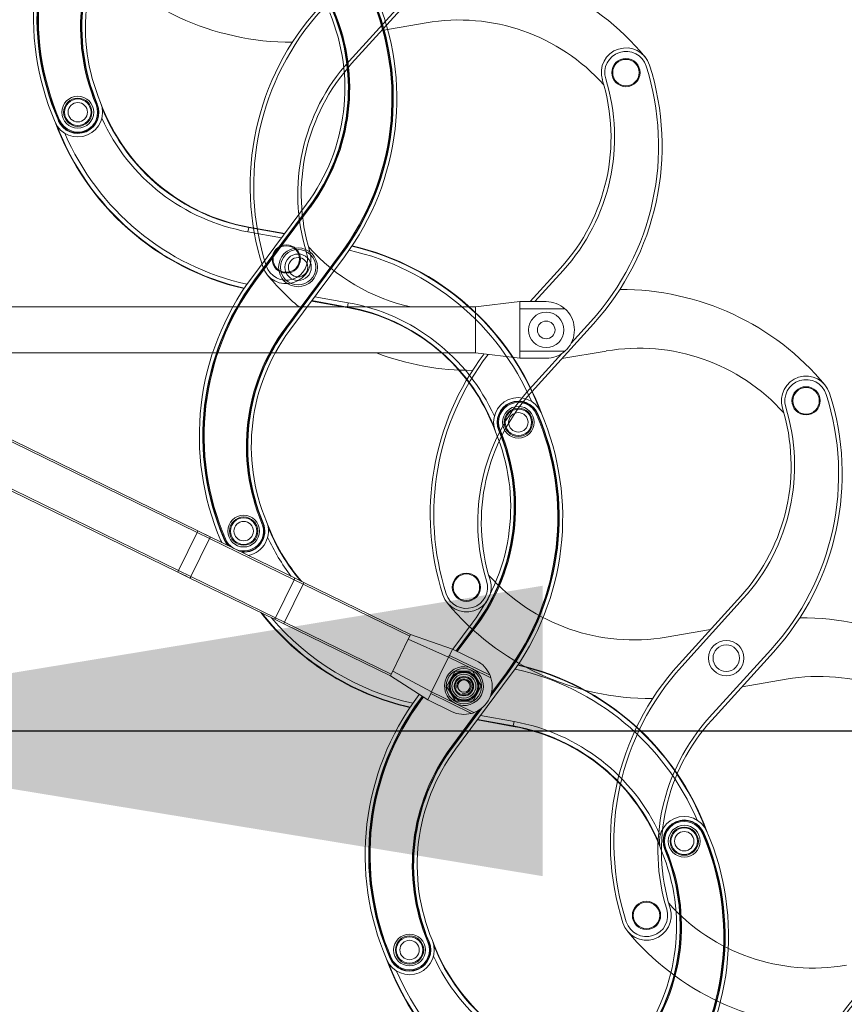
# Model space of a CAD drawing. Header units: inches. Extents: x 0 to 77643, y -44170 to 0.
# Tile 440 of 546: x 76287 to 76333, y -39600 to -39544. Entities that reach past the tile are written whole.
import ezdxf
from ezdxf.lldxf.tags import DXFTag

# ---------------------------------------------------------------- set-up
doc = ezdxf.new("R2010")
doc.units = ezdxf.units.IN
doc.header["$MEASUREMENT"] = 0
doc.layers.get('0').update_dxf_attribs({"lineweight": 0})
doc.layers.get('Defpoints').update_dxf_attribs({"lineweight": 0})
doc.styles.get("Standard").update_dxf_attribs({"font": 'arial.ttf', "width": 0.75})
tags = doc.linetypes.add('HIDDEN2', pattern=[4.7625, 3.175, -1.5875]).pattern_tags.tags
tags[6:7] = [DXFTag(74, 4), DXFTag(75, 0), DXFTag(340, '0'), DXFTag(46, 0.0), DXFTag(50, 0.0), DXFTag(44, 0.0), DXFTag(45, 0.0)]
tags[4:5] = [DXFTag(74, 4), DXFTag(75, 0), DXFTag(340, '0'), DXFTag(46, 0.0), DXFTag(50, 0.0), DXFTag(44, 0.0), DXFTag(45, 0.0)]
doc.dimstyles.get("Standard").update_dxf_attribs({"dimtxt": 0.18, "dimasz": 0.18, "dimexe": 0.18, "dimexo": 0.0625, "dimgap": 0.09, "dimtad": 0, "dimtih": 1, "dimtoh": 1, "dimdec": 4, "dimzin": 0, "dimdsep": 46, "dimtxsty": 'Standard', "dimcen": 0.09, "dimadec": 0, "dimazin": 0, "dimtfac": 1, "dimtdec": 4, "dimtofl": 0, "dimtmove": 0, "dimatfit": 3, "dimfxl": 1, "dimtolj": 1, "dimtzin": 0, "dimarcsym": 0})

# ---------------------------------------------------------------- blocks, each defined once
blk = doc.blocks.new('*D1798')
at = {"color": 0, "linetype": 'Continuous', "lineweight": -2}
for p, q in [((76255.676, -39499.335), (76255.676, -39778.257)), ((76392.346, -39761.334), (76392.346, -39778.257)), ((76362.346, -39778.077), (76285.676, -39778.077))]:
    blk.add_line(p, q, dxfattribs=at)
at = {"color": 0}
for points in [[(76285.676, -39773.077), (76285.676, -39783.077), (76255.676, -39778.077)], [(76362.346, -39783.077), (76362.346, -39773.077), (76392.346, -39778.077)]]:
    blk.add_solid(points, dxfattribs=at)
at = {"layer": 'Defpoints', "color": 0}
for p in [(76255.676, -39499.272), (76392.346, -39761.272), (76255.676, -39778.077)]:
    blk.add_point(p, dxfattribs=at)
at = {"linetype": 'Continuous', "lineweight": 20, "ltscale": 12, "insert": (76325.748, -39757.567), "char_height": 30, "attachment_point": 5}
blk.add_mtext('\\A1;C', dxfattribs=at)
blk = doc.blocks.new('A$C440D5DCA')
at = {"color": 7, "linetype": 'HIDDEN2'}
for p, q in [((526.6, 2271.26), (561.48, 2309.69)), ((528.08, 2269.92), (562.96, 2308.35)), ((570.19, 2293.03), (545.15, 2288.73)), ((646.38, 2154.21), (629.1, 2135.17)), ((647.86, 2152.86), (631.8, 2135.17)), ((623.21, 2135.17), (598.21, 2132.17)), ((623.21, 2131.17), (623.21, 2135.17)), ((638.21, 2135.17), (623.21, 2135.17)), ((627.98, 2135.17), (629.3, 2135.39)), ((168.21, 2132.17), (464.23, 2132.17)), ((464.23, 2132.17), (471.96, 2132.17)), ((471.96, 2132.17), (525.18, 2132.17)), ((525.18, 2132.17), (531.1, 2132.17)), ((531.1, 2132.17), (598.21, 2132.17)), ((598.21, 2131.17), (598.21, 2132.17)), ((598.21, 2129.17), (598.21, 2131.17)), ((598.21, 2109.17), (598.21, 2129.17)), ((623.21, 2130.17), (623.21, 2131.17)), ((648.79, 2131.17), (623.21, 2131.17)), ((623.21, 2108.17), (623.21, 2130.17)), ((652.35, 2111.69), (663.44, 2123.9)), ((630.04, 2084.13), (664.92, 2122.56)), ((598.21, 2107.17), (598.21, 2109.17)), ((598.21, 2106.17), (598.21, 2107.17)), ((623.21, 2107.17), (623.21, 2108.17)), ((623.21, 2103.17), (623.21, 2107.17)), ((648.79, 2107.17), (623.21, 2107.17)), ((672.15, 2107.24), (647.11, 2102.94)), ((310.54, 2106.17), (464.23, 2106.17)), ((464.23, 2106.17), (471.96, 2106.17)), ((471.96, 2106.17), (525.18, 2106.17)), ((525.18, 2106.17), (531.1, 2106.17)), ((531.1, 2106.17), (598.21, 2106.17)), ((623.21, 2103.17), (598.21, 2106.17)), ((638.21, 2103.17), (623.21, 2103.17)), ((628.55, 2085.47), (647.05, 2105.85)), ((748.34, 1968.42), (713.45, 1929.99)), ((749.82, 1967.07), (714.94, 1928.64)), ((706.22, 1945.31), (731.26, 1949.6)), ((730.51, 1899.68), (765.39, 1938.11)), ((731.99, 1898.34), (766.88, 1936.77)), ((774.11, 1921.45), (749.07, 1917.15))]:
    blk.add_line(p, q, dxfattribs=at)
at = {"color": 7, "linetype": 'Continuous'}
for p, q in [((383.39, 2246.76), (383.85, 2246.96)), ((384.09, 2247.06), (383.85, 2246.96)), ((362.01, 2237.66), (362.25, 2237.77)), ((362.25, 2237.77), (362.71, 2237.96)), ((502.47, 2190.31), (471.49, 2148.67)), ((504.07, 2189.12), (473.09, 2147.48)), ((504.28, 2188.96), (473.3, 2147.32)), ((473.7, 2147.02), (504.68, 2188.66)), ((504.07, 2189.12), (504.28, 2188.96)), ((504.28, 2188.96), (504.68, 2188.66)), ((469.83, 2177.14), (469.39, 2174.68)), ((488.32, 2171.3), (469.39, 2174.68)), ((469.87, 2177.4), (469.83, 2177.14)), ((469.83, 2177.14), (489.99, 2173.54)), ((469.87, 2177.4), (490.16, 2173.78)), ((521.78, 2162.26), (490.8, 2120.62)), ((491.2, 2120.33), (522.18, 2161.96)), ((491.41, 2120.17), (522.39, 2161.81)), ((493.01, 2118.97), (523.99, 2160.61)), ((521.78, 2162.26), (522.18, 2161.96)), ((522.39, 2161.81), (522.18, 2161.96)), ((473.09, 2147.48), (473.3, 2147.32)), ((473.3, 2147.32), (473.7, 2147.02)), ((525.61, 2131.88), (505.32, 2135.51)), ((525.65, 2132.14), (505.49, 2135.75)), ((507.16, 2137.99), (526.09, 2134.6)), ((525.61, 2131.88), (525.65, 2132.14)), ((526.09, 2134.6), (525.65, 2132.14)), ((490.8, 2120.62), (491.2, 2120.33)), ((491.41, 2120.17), (491.2, 2120.33)), ((188.06, 2101.01), (430.03, 1983)), ((293.29, 2076.39), (440.55, 2004.57)), ((293.46, 2077.42), (440.99, 2005.47)), ((632.77, 2071.32), (633.23, 2071.52)), ((633.47, 2071.62), (633.23, 2071.52)), ((611.39, 2062.23), (611.63, 2062.33)), ((611.63, 2062.33), (612.09, 2062.52)), ((291.44, 2049.47), (429.59, 1982.1)), ((477.3, 2009.64), (477.76, 2009.83)), ((478, 2009.93), (477.76, 2009.83)), ((430.03, 1983), (440.55, 2004.57)), ((437.12, 1979.54), (447.64, 2001.11)), ((440.55, 2004.57), (440.99, 2005.47)), ((440.55, 2004.57), (447.64, 2001.11)), ((440.99, 2005.47), (447.93, 2002.08)), ((440.99, 2005.47), (446.3, 2002.87)), ((447.64, 2001.11), (495.48, 1977.78)), ((447.93, 2002.08), (495.77, 1978.75)), ((455.92, 2000.54), (456.16, 2000.64)), ((456.16, 2000.64), (456.62, 2000.84)), ((429.59, 1982.1), (430.03, 1983)), ((429.59, 1982.1), (436.53, 1978.71)), ((429.59, 1982.1), (434.91, 1979.5)), ((430.03, 1983), (437.12, 1979.54)), ((436.53, 1978.71), (484.37, 1955.38)), ((437.12, 1979.54), (484.96, 1956.2)), ((495.77, 1978.75), (501.09, 1976.15)), ((484.96, 1956.2), (495.48, 1977.78)), ((490.13, 1953.68), (500.65, 1975.25)), ((495.48, 1977.78), (500.65, 1975.25)), ((500.65, 1975.25), (501.09, 1976.15)), ((500.65, 1975.25), (560.96, 1945.84)), ((501.09, 1976.15), (561.4, 1946.74)), ((484.37, 1955.38), (489.69, 1952.78)), ((484.96, 1956.2), (490.13, 1953.68)), ((489.69, 1952.78), (490.13, 1953.68)), ((489.69, 1952.78), (550, 1923.37)), ((490.13, 1953.68), (550.44, 1924.27)), ((596.38, 1953.19), (585.37, 1938.38)), ((597.98, 1951.99), (587.2, 1937.49)), ((598.2, 1951.83), (587.44, 1937.37)), ((587.89, 1937.15), (598.6, 1951.54)), ((597.98, 1951.99), (598.2, 1951.83)), ((598.2, 1951.83), (598.6, 1951.54)), ((560.08, 1944.04), (560.96, 1945.84)), ((560.96, 1945.84), (561.4, 1946.74)), ((585.18, 1938.47), (561.4, 1946.74)), ((551.32, 1926.06), (560.08, 1944.04)), ((582.99, 1933.98), (560.08, 1944.04)), ((582.99, 1933.98), (583.43, 1934.88)), ((583.43, 1934.88), (585.18, 1938.47)), ((606.42, 1923.66), (583.43, 1934.88)), ((598.67, 1931.9), (585.18, 1938.47)), ((573.35, 1914.21), (582.99, 1933.98)), ((596.47, 1927.4), (582.99, 1933.98)), ((550, 1923.37), (550.44, 1924.27)), ((571.16, 1909.71), (550, 1923.37)), ((550.44, 1924.27), (551.32, 1926.06)), ((573.35, 1914.21), (551.32, 1926.06)), ((586.59, 1925.93), (584.21, 1921.63)), ((591.5, 1926.02), (586.59, 1925.93)), ((586.92, 1881.85), (617.91, 1923.49)), ((596.4, 1926.1), (591.5, 1926.02)), ((598.93, 1921.9), (596.4, 1926.1)), ((606.92, 1922.31), (596.47, 1927.4)), ((606.46, 1911.45), (616.3, 1924.68)), ((606.79, 1912.34), (616.09, 1924.84)), ((615.69, 1925.14), (607.19, 1913.72)), ((615.69, 1925.14), (616.09, 1924.84)), ((616.3, 1924.68), (616.09, 1924.84)), ((584.21, 1921.63), (581.84, 1917.34)), ((601.47, 1917.7), (598.93, 1921.9)), ((599.09, 1913.4), (601.47, 1917.7)), ((566.34, 1912.82), (565.4, 1911.55)), ((571.16, 1909.71), (572.91, 1913.31)), ((572.91, 1913.31), (573.35, 1914.21)), ((595.9, 1902.09), (572.91, 1913.31)), ((586.83, 1907.63), (573.35, 1914.21)), ((581.84, 1917.34), (584.37, 1913.13)), ((584.37, 1913.13), (586.9, 1908.93)), ((596.71, 1909.11), (599.09, 1913.4)), ((568.03, 1911.73), (567, 1910.35)), ((567, 1910.35), (567.21, 1910.2)), ((568.25, 1911.59), (567.21, 1910.2)), ((567.21, 1910.2), (567.61, 1909.9)), ((567.61, 1909.9), (568.67, 1911.32)), ((584.64, 1903.14), (571.16, 1909.71)), ((597.27, 1902.54), (586.83, 1907.63)), ((586.9, 1908.93), (591.81, 1909.02)), ((591.81, 1909.02), (596.71, 1909.11)), ((599.75, 1903.72), (584.71, 1883.5)), ((585.11, 1883.2), (600.96, 1904.5)), ((585.32, 1883.04), (601.71, 1905.08)), ((601.07, 1900.86), (620.01, 1897.48)), ((619.52, 1894.76), (599.23, 1898.38)), ((619.57, 1895.02), (599.41, 1898.62)), ((620.01, 1897.48), (619.57, 1895.02)), ((619.52, 1894.76), (619.57, 1895.02)), ((584.71, 1883.5), (585.11, 1883.2)), ((585.32, 1883.04), (585.11, 1883.2)), ((726.68, 1834.2), (727.14, 1834.39)), ((727.38, 1834.5), (727.14, 1834.39)), ((705.3, 1825.1), (705.54, 1825.2)), ((705.54, 1825.2), (706, 1825.4)), ((571.21, 1772.51), (571.67, 1772.7)), ((571.92, 1772.81), (571.67, 1772.7)), ((549.83, 1763.41), (550.08, 1763.51)), ((550.08, 1763.51), (550.53, 1763.71))]:
    blk.add_line(p, q, dxfattribs=at)
at = {"color": 7, "linetype": 'HIDDEN2'}
for centre, radius in [((683.37, 2264.83), 8), ((683.37, 2264.83), 7.5), ((491.08, 2159.3), 8), ((491.08, 2159.3), 7.5), ((638.21, 2119.17), 10), ((638.21, 2119.17), 5), ((785.33, 2079.04), 8), ((785.33, 2079.04), 7.5), ((593.04, 1973.51), 8), ((593.04, 1973.51), 7.5), ((740.16, 1933.38), 10), ((740.16, 1933.38), 7.5), ((695, 1787.72), 8), ((695, 1787.72), 7.5)]:
    blk.add_circle(centre, radius, dxfattribs=at)
at = {"color": 7, "linetype": 'Continuous'}
for centre, radius in [((373.03, 2242.41), 9), ((373.03, 2242.41), 8), ((373.03, 2242.41), 7.5), ((373.03, 2242.41), 5.5), ((497.74, 2154.64), 11), ((497.74, 2154.64), 10), ((497.74, 2154.64), 7.5), ((497.74, 2154.64), 5.5), ((622.45, 2066.87), 9), ((622.45, 2066.87), 8), ((622.45, 2066.87), 7.5), ((622.45, 2066.87), 5.5), ((466.94, 2005.29), 9), ((466.94, 2005.29), 8), ((466.94, 2005.29), 7.5), ((466.94, 2005.29), 5.5), ((591.65, 1917.52), 10), ((591.65, 1917.52), 8.09), ((591.65, 1917.52), 7.79), ((591.65, 1917.52), 6.79), ((591.65, 1917.52), 5.47), ((591.65, 1917.52), 5), ((591.65, 1917.52), 3.5), ((716.36, 1829.75), 9), ((716.36, 1829.75), 8), ((716.36, 1829.75), 7.5), ((716.36, 1829.75), 5.5), ((560.85, 1768.16), 9), ((560.85, 1768.16), 8), ((560.85, 1768.16), 7.5), ((560.85, 1768.16), 5.5)]:
    blk.add_circle(centre, radius, dxfattribs=at)
for centre, radius, start, end in [((497.92, 2296.26), 150, 143.3483, 203.3236), ((497.92, 2296.26), 148, 143.3483, 203.3236), ((497.92, 2296.26), 147.74, 143.3483, 203.3236), ((497.92, 2296.26), 147.24, 143.3483, 203.3236), ((487.35, 2290.44), 112.76, 143.3483, 202.7861), ((487.35, 2290.44), 112.26, 143.3483, 202.7861), ((487.35, 2290.44), 112, 143.3483, 202.7861), ((487.35, 2290.44), 110, 143.3483, 202.7861), ((403.65, 2250.16), 147.24, 323.3483, 23.3236), ((403.65, 2250.16), 147.74, 323.3483, 23.3236), ((403.65, 2250.16), 148, 323.3483, 23.3236), ((403.65, 2250.16), 150, 323.3483, 23.3236), ((414.22, 2255.98), 110, 323.3483, 22.7861), ((414.22, 2255.98), 112, 323.3483, 22.7861), ((414.22, 2255.98), 112.26, 323.3483, 22.7861), ((414.22, 2255.98), 112.76, 323.3483, 22.7861), ((373.03, 2242.41), 14, 203.3236, 22.7861), ((373.03, 2242.41), 12, 203.3236, 22.7861), ((373.03, 2242.41), 11.74, 203.3236, 22.7861), ((373.03, 2242.41), 11.24, 203.3236, 22.7861), ((489.23, 2285.69), 110, 200.4249, 259.8627), ((489.23, 2285.69), 110.26, 201.7532, 259.8627), ((500.92, 2288.68), 150, 200.0478, 256.9887), ((500.92, 2288.68), 149.74, 200.9758, 257.0273), ((489.23, 2285.69), 112.76, 204.4721, 259.8627), ((500.92, 2288.68), 147.24, 203.2691, 257.4093), ((494.56, 2020.61), 147.24, 23.2691, 77.4093), ((494.56, 2020.61), 149.74, 20.9758, 77.0273), ((494.56, 2020.61), 150, 20.0478, 76.9887), ((591.83, 2059.13), 150, 143.3483, 203.3236), ((591.83, 2059.13), 148, 143.3483, 203.3236), ((591.83, 2059.13), 147.74, 143.3483, 203.3236), ((591.83, 2059.13), 147.24, 143.3483, 203.3236), ((506.25, 2023.6), 110, 20.4249, 79.8627), ((506.25, 2023.6), 110.26, 21.7532, 79.8627), ((506.25, 2023.6), 112.76, 24.4721, 79.8627), ((581.26, 2053.31), 112.76, 143.3483, 202.7861), ((581.26, 2053.31), 112.26, 143.3483, 202.7861), ((581.26, 2053.31), 112, 143.3483, 202.7861), ((581.26, 2053.31), 110, 143.3483, 202.7861), ((622.45, 2066.87), 14, 23.3236, 202.7861), ((622.45, 2066.87), 12, 23.3236, 202.7861), ((622.45, 2066.87), 11.74, 23.3236, 202.7861), ((622.45, 2066.87), 11.24, 23.3236, 202.7861), ((497.56, 2013.03), 147.24, 323.3483, 23.3236), ((497.56, 2013.03), 147.74, 323.3483, 23.3236), ((497.56, 2013.03), 148, 323.3483, 23.3236), ((497.56, 2013.03), 150, 323.3483, 23.3236), ((508.13, 2018.85), 112.26, 323.3483, 22.7861), ((508.13, 2018.85), 112.76, 323.3483, 22.7861), ((508.13, 2018.85), 110, 323.3483, 22.7861), ((508.13, 2018.85), 112, 323.3483, 22.7861), ((466.94, 2005.29), 11.24, 247.3654, 22.7861), ((466.94, 2005.29), 11.74, 261.1041, 22.7861), ((466.94, 2005.29), 12, 264.7943, 22.7861), ((466.94, 2005.29), 14, 280.7525, 22.7861), ((583.15, 2048.56), 110, 200.4249, 220.7297), ((583.15, 2048.56), 110.26, 201.7532, 220.4116), ((583.15, 2048.56), 112.76, 204.4721, 217.655), ((594.83, 2051.55), 150, 200.0478, 200.5307), ((466.94, 2005.29), 14, 203.3236, 207.2475), ((466.94, 2005.29), 12, 203.3236, 223.2057), ((466.94, 2005.29), 11.74, 203.3236, 226.8959), ((466.94, 2005.29), 11.24, 203.3236, 240.6346), ((594.83, 2051.55), 150, 218.0369, 256.9887), ((594.83, 2051.55), 149.74, 218.2459, 257.0273), ((594.83, 2051.55), 147.24, 220.3411, 257.4093), ((591.65, 1917.52), 11, 64, 244), ((591.65, 1917.52), 16, 22.5904, 64), ((588.47, 1783.48), 149.74, 20.9758, 77.0273), ((588.47, 1783.48), 150, 20.0478, 76.9887), ((591.65, 1917.52), 8.5, 91.0424, 151.0424), ((591.65, 1917.52), 11, 244, 64), ((591.65, 1917.52), 8.5, 31.0424, 91.0424), ((591.65, 1917.52), 16, 17.4325, 22.5904), ((588.47, 1783.48), 147.24, 23.2691, 77.4093), ((591.65, 1917.52), 8.5, 151.0424, 211.0424), ((591.65, 1917.52), 4.08, 255, 195), ((591.65, 1917.52), 16, 290.5675, 17.4325), ((591.65, 1917.52), 8.5, 331.0424, 31.0424), ((591.65, 1917.52), 8.5, 211.0424, 271.0424), ((591.65, 1917.52), 8.5, 271.0424, 331.0424), ((685.74, 1822), 150, 143.3483, 203.3236), ((685.74, 1822), 148, 143.3483, 203.3236), ((685.74, 1822), 147.74, 143.3483, 203.3236), ((685.74, 1822), 147.24, 143.3483, 203.3236), ((591.65, 1917.52), 16, 244, 285.4096), ((591.65, 1917.52), 16, 285.4096, 290.5675), ((600.16, 1786.47), 112.76, 24.4721, 79.8627), ((600.16, 1786.47), 110, 20.4249, 79.8627), ((600.16, 1786.47), 110.26, 21.7532, 79.8627), ((675.18, 1816.18), 112.76, 143.3483, 202.7861), ((675.18, 1816.18), 112.26, 143.3483, 202.7861), ((675.18, 1816.18), 112, 143.3483, 202.7861), ((675.18, 1816.18), 110, 143.3483, 202.7861), ((716.36, 1829.75), 14, 23.3236, 202.7861), ((716.36, 1829.75), 12, 23.3236, 202.7861), ((716.36, 1829.75), 11.74, 23.3236, 202.7861), ((716.36, 1829.75), 11.24, 23.3236, 202.7861), ((591.48, 1775.9), 147.24, 323.3483, 23.3236), ((591.48, 1775.9), 147.74, 323.3483, 23.3236), ((591.48, 1775.9), 148, 323.3483, 23.3236), ((591.48, 1775.9), 150, 323.3483, 23.3236), ((602.04, 1781.72), 110, 323.3483, 22.7861), ((602.04, 1781.72), 112, 323.3483, 22.7861), ((602.04, 1781.72), 112.26, 323.3483, 22.7861), ((602.04, 1781.72), 112.76, 323.3483, 22.7861), ((560.85, 1768.16), 14, 203.3236, 22.7861), ((560.85, 1768.16), 12, 203.3236, 22.7861), ((560.85, 1768.16), 11.74, 203.3236, 22.7861), ((560.85, 1768.16), 11.24, 203.3236, 22.7861), ((677.06, 1811.43), 110, 200.4249, 259.8627), ((677.06, 1811.43), 110.26, 201.7532, 259.8627), ((688.74, 1814.42), 150, 200.0478, 256.9887), ((677.06, 1811.43), 112.76, 204.4721, 259.8627), ((688.74, 1814.42), 149.74, 200.9758, 257.0273), ((688.74, 1814.42), 147.24, 203.2691, 257.4093)]:
    blk.add_arc(centre, radius, start, end, dxfattribs=at)
at = {"color": 7, "linetype": 'HIDDEN2'}
for centre, radius, start, end in [((493.66, 2432.08), 150, 219.7672, 270.3488), ((578.84, 2177.83), 150, 39.7672, 90.3488), ((620.61, 2200.75), 150, 137.7721, 197.7474), ((620.61, 2200.75), 148, 137.7721, 197.7474), ((588.81, 2184.62), 110, 41.7987, 99.7425), ((683.37, 2264.83), 14, 17.7474, 197.2099), ((683.37, 2264.83), 12, 17.7474, 197.2099), ((609.53, 2195.99), 112, 137.7721, 197.2099), ((609.53, 2195.99), 110, 137.7721, 197.2099), ((553.85, 2223.37), 150, 317.7721, 17.7474), ((553.85, 2223.37), 148, 317.7721, 17.7474), ((564.92, 2228.14), 110, 317.7721, 17.2099), ((564.92, 2228.14), 112, 317.7721, 17.2099), ((491.08, 2159.3), 14, 197.7474, 17.2099), ((491.08, 2159.3), 12, 197.7474, 17.2099), ((585.65, 2239.51), 110, 221.7987, 257.377), ((595.62, 2246.29), 150, 219.7672, 229.5386), ((680.79, 1992.04), 150, 39.7672, 90.3488), ((638.21, 2119.17), 16, 48.5904, 90), ((638.21, 2119.17), 16, 43.4325, 48.5904), ((638.21, 2119.17), 16, 316.5675, 43.4325), ((638.21, 2119.17), 16, 270, 311.4096), ((638.21, 2119.17), 16, 311.4096, 316.5675), ((690.77, 1998.83), 110, 41.7987, 99.7425), ((595.62, 2246.29), 150, 249.0956, 270.3488), ((722.57, 2014.96), 150, 142.8323, 197.7474), ((722.57, 2014.96), 148, 142.378, 197.7474), ((785.33, 2079.04), 14, 17.7474, 197.2099), ((785.33, 2079.04), 12, 17.7474, 197.2099), ((711.49, 2010.2), 112, 137.7721, 197.2099), ((711.49, 2010.2), 110, 137.7721, 197.2099), ((655.8, 2037.58), 148, 317.7721, 17.7474), ((655.8, 2037.58), 150, 317.7721, 17.7474), ((666.88, 2042.35), 110, 317.7721, 17.2099), ((666.88, 2042.35), 112, 317.7721, 17.2099), ((687.6, 2053.72), 110, 221.7987, 279.7425), ((593.04, 1973.51), 14, 197.7474, 17.2099), ((593.04, 1973.51), 12, 197.7474, 17.2099), ((697.58, 2060.5), 150, 219.7672, 270.3488), ((782.75, 1806.25), 150, 39.7672, 90.3488), ((824.53, 1829.18), 150, 137.7721, 197.7474), ((824.53, 1829.18), 148, 137.7721, 197.7474), ((792.73, 1813.04), 110, 41.7987, 99.7425), ((813.45, 1824.41), 112, 137.7721, 197.2099), ((813.45, 1824.41), 110, 137.7721, 197.2099), ((695, 1787.72), 14, 197.7474, 17.2099), ((695, 1787.72), 12, 197.7474, 17.2099), ((789.56, 1867.93), 110, 221.7987, 279.7425), ((799.53, 1874.71), 150, 219.7672, 270.3488), ((926.48, 1643.39), 150, 137.7721, 197.7474), ((926.48, 1643.39), 148, 137.7721, 197.7474)]:
    blk.add_arc(centre, radius, start, end, dxfattribs=at)
at = {"color": 7, "linetype": 'Continuous'}
for points, weights in [([(447.64, 2001.11), (448.08, 2002.01), (447.93, 2002.08)], [1, 0.707106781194, 1]), ([(436.53, 1978.71), (436.68, 1978.64), (437.12, 1979.54)], [1, 0.707106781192, 1]), ([(495.48, 1977.78), (495.92, 1978.67), (495.77, 1978.75)], [1, 0.707106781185, 1]), ([(484.37, 1955.38), (484.52, 1955.31), (484.96, 1956.2)], [1, 0.707106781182, 1])]:
    blk.add_rational_spline(points, weights, degree=2, dxfattribs=at)
blk = doc.blocks.new('*D1803')
at = {"color": 0, "linetype": 'Continuous', "lineweight": -2}
for p, q in [((76350.046, -39521.558), (76320.046, -39521.558)), ((76380.046, -39547.253), (76380.046, -39521.378)), ((76448.446, -39547.253), (76448.446, -39521.378)), ((76478.446, -39521.558), (76508.446, -39521.558))]:
    blk.add_line(p, q, dxfattribs=at)
at = {"color": 0}
for points in [[(76350.046, -39526.558), (76350.046, -39516.558), (76380.046, -39521.558)], [(76478.446, -39516.558), (76478.446, -39526.558), (76448.446, -39521.558)]]:
    blk.add_solid(points, dxfattribs=at)
at = {"layer": 'Defpoints', "color": 0}
for p in [(76448.446, -39521.558), (76380.046, -39547.316), (76448.446, -39547.316)]:
    blk.add_point(p, dxfattribs=at)
at = {"linetype": 'Continuous', "lineweight": 20, "ltscale": 12, "insert": (76414.246, -39501.558), "char_height": 30, "attachment_point": 5}
blk.add_mtext('\\A1;\\A1;W {}', dxfattribs=at)

msp = doc.modelspace()

# ---------------------------------------------------------------- block references
at = {"xscale": 0.1, "yscale": 0.1, "zscale": 0.1}
msp.add_blockref('A$C440D5DCA', (76252.77599, -39773.42178), dxfattribs=at)

# ---------------------------------------------------------------- dimensions: what is measured, and where the dimension line sits
at = {"color": 6, "linetype": 'Continuous', "lineweight": 20}
dim = msp.add_linear_dim(base=(76448.44601, -39521.55843), p1=(76380.04601, -39547.31562), p2=(76448.44601, -39547.31562), angle=0, text='\\A1;W {}', dimstyle='Standard', override={"dimtxt": 30, "dimasz": 30, "dimgap": 5, "dimtad": 1, "dimtih": 0, "dimtoh": 0, "dimclrt": 256}, dxfattribs=at)
dim.commit()
dim.dimension.update_dxf_attribs({"geometry": '*D1803', "text_midpoint": (76414.24601, -39521.55843), "dimtype": 161})
dim = msp.add_linear_dim(base=(76255.676, -39778.07682), p1=(76392.34554, -39761.27166), p2=(76255.676, -39499.27223), text='C', dimstyle='Standard', override={"dimtxt": 30, "dimasz": 30, "dimgap": 5, "dimtad": 1, "dimtih": 0, "dimtoh": 0, "dimclrt": 256}, dxfattribs=at)
dim.commit()
dim.dimension.update_dxf_attribs({"geometry": '*D1798', "text_midpoint": (76325.74818, -39778.07682), "dimtype": 160})

# ---------------------------------------------------------------- leaders
at = {"ltscale": 25.4}
msp.add_leader([(76266.39967, -39584.20525), (76352.86025, -39584.20525)], dimstyle='Standard', override={"dimscale": 100, "dimasz": 0.5}, dxfattribs=at)

doc.saveas('drawing.dxf')
